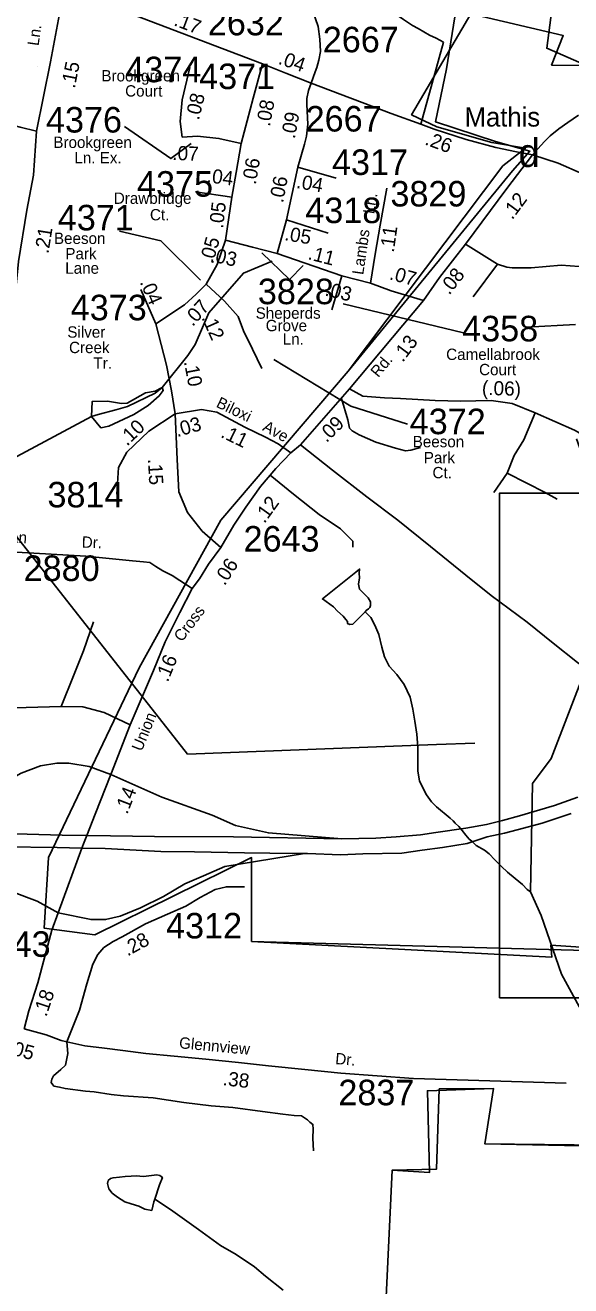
# Model space of a CAD drawing. Extents: x 1551653 to 1702041, y 811336 to 920032.
# Drawn here: x 1671778 to 1674929, y 845509 to 852800 of the extents above; entities that cross this region are included whole.
import ezdxf

# ---------------------------------------------------------------- set-up
doc = ezdxf.new("R2010")
doc.units = 0
for name, color, linetype in [('Old_Level_11', 7, 'Continuous'), ('Old_Level_17', 7, 'Continuous'), ('Old_Level_27', 7, 'Continuous'), ('Old_Level_3', 7, 'Continuous'), ('Old_Level_31', 7, 'Continuous'), ('Old_Level_32', 7, 'Continuous'), ('Old_Level_35', 7, 'Continuous'), ('Old_Level_47', 7, 'Continuous'), ('Old_Level_48', 7, 'Continuous'), ('Old_Level_49', 7, 'Continuous'), ('Old_Level_50', 7, 'Continuous'), ('Old_Level_59', 7, 'Continuous'), ('Old_Level_62', 7, 'Continuous'), ('Old_Level_8', 7, 'Continuous'), ('Old_Level_9', 7, 'Continuous')]:
    doc.layers.add(name, color=color, linetype=linetype)

msp = doc.modelspace()

# ---------------------------------------------------------------- linework, layer by layer
at = {"layer": 'Old_Level_11'}
for p, q in [((1673303.461, 851329.082), (1673145.446, 851483.224)), ((1673303.461, 851329.082), (1673383.987, 851410.139)), ((1674310.236, 851021.136), (1673613.759, 851189.401))]:
    msp.add_line(p, q, dxfattribs=at)
for points in [[(1672351.931, 852214.068), (1672619.681, 852028.921), (1672736.517, 852116.622)], [(1672322.721, 851609.903), (1672561.155, 851554.106), (1672789.96, 851325.108)], [(1673985.554, 850492.605), (1673658.168, 850597.781), (1673213.471, 850866.342)]]:
    msp.add_lwpolyline(points, dxfattribs=at)
at = {"layer": 'Old_Level_17'}
msp.add_line((1671849.398, 852558.751), (1671849.398, 852558.751), dxfattribs=at)
at = {"layer": 'Old_Level_27'}
for points in [[(1674970.36, 848335.314), (1674835.172, 848286.519), (1674632.389, 848227.051), (1674534.927, 848201.129), (1674442.181, 848176.732), (1674322.712, 848155.383), (1674149.797, 848130.986), (1674061.768, 848117.263), (1673920.291, 848105.064), (1673802.394, 848098.965), (1673607.661, 848094.435)], [(1673390.715, 848009.782), (1673408.929, 848009.659), (1673598.939, 848001.141), (1673728.95, 848006.924), (1673953.718, 848011.434), (1674071.615, 848028.207), (1674187.794, 848043.31), (1674330.842, 848067.707), (1674446.898, 848106.589), (1674545.931, 848127.937), (1674655.969, 848156.909), (1674764.433, 848185.88), (1674931.061, 848240.774)], [(1672132.998, 848113.884), (1671990.726, 848115.981), (1671721.117, 848123.362), (1671375.284, 848129.461), (1671119.054, 848135.561), (1670744.032, 848127.928)], [(1670489.504, 848050.299), (1671021.591, 848060.844), (1671398.862, 848056.269), (1671655.092, 848048.646), (1671961.89, 848043.63), (1672105.146, 848041.288)], [(1673607.661, 848094.435), (1672981.83, 848105.064), (1672524.389, 848108.114), (1672269.455, 848111.872), (1672132.998, 848113.884)], [(1672105.146, 848041.288), (1672240.44, 848039.076), (1672561.732, 848021.382), (1672755.306, 848018.491), (1673043.894, 848013.64), (1673191.52, 848012.355), (1673390.715, 848009.782)]]:
    msp.add_lwpolyline(points, dxfattribs=at)
at = {"layer": 'Old_Level_3'}
for points in [[(1674375.509, 848648.346), (1674153.982, 848639.7), (1672715.408, 848583.549), (1666227.853, 856850.613), (1664796.374, 858674.74), (1664681.405, 858821.244), (1664680.647, 858822.21)], [(1681354.668, 847175.475), (1674518.15, 847175.475), (1674518.15, 849062.899), (1674518.15, 850094.076), (1681354.668, 850094.076), (1681354.668, 847175.475)]]:
    msp.add_lwpolyline(points, dxfattribs=at)
at = {"layer": 'Old_Level_31'}
msp.add_line((1672117.284, 848075.789), (1672117.284, 848075.789), dxfattribs=at)
at = {"layer": 'Old_Level_32'}
for p, q in [((1673149.115, 852577.506), (1672313.457, 852894.495)), ((1673352.664, 851979.362), (1673286.754, 851675.093)), ((1673352.664, 851979.362), (1673574.539, 851916.147)), ((1672971.204, 851806.042), (1672761.554, 851837.365)), ((1672971.204, 851806.042), (1672934.681, 851557.832)), ((1673286.754, 851675.093), (1673232.555, 851479.999)), ((1673286.754, 851675.093), (1673527.277, 851597.949)), ((1673606.846, 851350.827), (1673232.555, 851479.999)), ((1673606.846, 851350.827), (1673549.125, 851153.291)), ((1673772.56, 851307.966), (1673606.846, 851350.827)), ((1672531.729, 851073.598), (1672445.838, 851271.764)), ((1672271.966, 848466.525), (1672384.47, 848754.633)), ((1671967.899, 847666.435), (1672105.146, 848041.288))]:
    msp.add_line(p, q, dxfattribs=at)
for points in [[(1673035.564, 853678.857), (1673089.961, 853598.143), (1673229.653, 853374.193), (1673283.855, 853282.995), (1673336.053, 853189.895), (1673363.192, 853113.747), (1673413.731, 852963.872), (1673441.809, 852875.82), (1673469.886, 852793.388), (1673479.831, 852720.455), (1673483.53, 852647.855), (1673474.331, 852598.955), (1673462.399, 852556.006), (1673453.04, 852531.651), (1673430.058, 852465.486)], [(1673729.753, 853658.195), (1673730.052, 853476.092), (1673730.072, 853321.699), (1673729.924, 853249.172), (1673732.923, 853201.071), (1673750.662, 853126.861), (1673774.996, 853059.417), (1673789.971, 853014.454), (1673827.407, 852956.378), (1673851.741, 852932.023), (1673897.794, 852878.406), (1673962.18, 852832.731), (1674014.591, 852799.009), (1674047.222, 852781.273), (1674080.92, 852762.572), (1674113.453, 852741.996), (1674151.154, 852725.195), (1674194.651, 852702.294)], [(1671843.687, 852187.279), (1671923.797, 852588.174), (1671982.058, 852897.956), (1671989.341, 852956.268)], [(1673149.115, 852577.506), (1673093.884, 852377.466), (1673024.802, 852115.95)], [(1673430.058, 852465.486), (1673283.153, 852522.729), (1673149.115, 852577.506)], [(1672683.597, 852153.735), (1672672.383, 852242.666), (1672683.766, 852367.958), (1672729.301, 852555.895)], [(1673430.058, 852465.486), (1673413.745, 852423.484), (1673403.897, 852376.603), (1673403.897, 852341.51), (1673410.899, 852227.953), (1673402.836, 852158.189), (1673391.535, 852111.68), (1673352.664, 851979.362)], [(1674707.852, 852051.597), (1674616.051, 852067.397), (1674496.553, 852093.897), (1674325.353, 852139.395), (1674140.451, 852199.097), (1674063.838, 852227.205), (1673892.151, 852290.196), (1673430.058, 852465.486)], [(1671843.687, 852187.279), (1671749.255, 852211.597), (1671719.357, 852218.198), (1671657.458, 852225.396), (1671569.656, 852239.195), (1671485.657, 852240.894), (1671391.458, 852230.796), (1671288.859, 852206.895)], [(1674707.852, 852051.597), (1674756.95, 852104.595), (1674779.449, 852130.196), (1674810.05, 852159.595), (1674860.952, 852200.596), (1674911.749, 852237.495), (1674974.649, 852280.297)], [(1671715.825, 851083.494), (1671720.614, 851123.656), (1671724.175, 851276.551), (1671739.375, 851434.349), (1671786.84, 851730.958), (1671824.674, 851933.645), (1671843.687, 852187.279)], [(1673024.802, 852115.95), (1672896.631, 852145.839), (1672772.464, 852158.664), (1672683.597, 852153.735)], [(1673024.802, 852115.95), (1672995.395, 851947.946), (1672971.204, 851806.042)], [(1674079.162, 851207.334), (1674171.153, 851342.097), (1674321.279, 851533.195), (1674559.752, 851856.496), (1674707.852, 852051.597)], [(1677620.125, 850967.628), (1677437.525, 851037.447), (1677299.618, 851071.954), (1677122.307, 851071.954), (1677008.261, 851060.633), (1676757.836, 851071.954), (1676576.247, 851129.299), (1676358.888, 851214.909), (1675930.192, 851451.299), (1675823.45, 851504.698), (1675603.45, 851613.199), (1675235.351, 851814.796), (1675173.852, 851841.998), (1674997.75, 851941.696), (1674856.949, 852002.496), (1674707.852, 852051.597)], [(1673772.56, 851307.966), (1673799.668, 851476.674), (1673828.994, 851644.394), (1673866.698, 851858.237)], [(1672934.681, 851557.832), (1672886.301, 851415.455), (1672822.786, 851302.209)], [(1673232.555, 851479.999), (1673091.207, 851516.068), (1672934.681, 851557.832)], [(1672822.786, 851302.209), (1672766.157, 851245.531), (1672696.943, 851182.556), (1672531.729, 851073.598)], [(1672822.786, 851302.209), (1672929.753, 851204.597), (1673008.404, 851116.431), (1673039.255, 851031.77), (1673089.713, 850926.784), (1673143.685, 850814.149)], [(1674079.162, 851207.334), (1673891.725, 851264.483), (1673772.56, 851307.966)], [(1673313.071, 850327.504), (1673368.488, 850373.725), (1673651.902, 850696.389), (1674079.162, 851207.334)], [(1672643.46, 850552.802), (1672623.328, 850686.485), (1672594.637, 850834.377), (1672531.729, 851073.598)], [(1672643.46, 850552.802), (1672491.277, 850451.526), (1672365.035, 850330.449), (1672316.269, 850242.476), (1672306.831, 850088.186)], [(1672885.132, 850561.686), (1672795.731, 850576.808), (1672643.46, 850552.802)], [(1672907.73, 849779.607), (1672800.763, 849874.07), (1672715.82, 849981.129), (1672665.483, 850100.781), (1672656.044, 850288.305), (1672643.46, 850552.802)], [(1673313.071, 850327.504), (1673239.183, 850379.887), (1673165.038, 850417.299), (1673046.138, 850475.8), (1672885.132, 850561.686)], [(1672907.73, 849779.607), (1672982.48, 849907.701), (1673051.381, 850013.207), (1673136.685, 850131.555), (1673224.884, 850235.754), (1673313.071, 850327.504)], [(1672741.384, 849543.014), (1672670.573, 849589.235), (1672627.471, 849616.967), (1672572.945, 849644.856), (1672531.445, 849669.655), (1672497.769, 849692.223), (1672461.222, 849697.081), (1672396.569, 849703.244), (1672127.257, 849728.6), (1671557.702, 849761.585), (1671391.901, 849772.986), (1671239.758, 849784.6), (1670773.313, 849774.854)], [(1672384.47, 848754.633), (1672233.006, 848824.68), (1672110.745, 848856.881), (1671985.557, 848859.103), (1671782.571, 848853.661), (1671583.092, 848847.221), (1671370.743, 848844.001), (1671283.873, 848847.221), (1671242.047, 848860.101), (1671206.656, 848885.863), (1671135.872, 848956.706), (1670987.872, 849162.797), (1670888.133, 849330.246), (1670791.611, 849494.474), (1670778.773, 849677.302), (1670773.313, 849774.854)], [(1672741.384, 849543.014), (1672785.163, 849598.122), (1672836.964, 849683.122), (1672907.73, 849779.607)], [(1672384.47, 848754.633), (1672518.056, 849068.401), (1672585.455, 849233.102), (1672670.573, 849404.354), (1672741.384, 849543.014)], [(1672132.998, 848113.884), (1672182.12, 848236.443), (1672271.966, 848466.525)], [(1672105.146, 848041.288), (1672117.284, 848075.789), (1672132.998, 848113.884)], [(1672018.258, 846919.406), (1672091.886, 847102.65), (1672132.811, 847255.827), (1672167.891, 847369.292), (1672197.123, 847426.024), (1672232.202, 847465.736), (1672284.821, 847499.775), (1672337.439, 847528.141), (1672471.909, 847601.894), (1672600.532, 847658.626), (1672705.77, 847704.011), (1672787.621, 847755.071), (1672875.319, 847800.456), (1672939.63, 847817.476), (1673044.868, 847817.476)], [(1671771.657, 846994.406), (1671797.756, 847100.006), (1671851.056, 847261.006), (1671931.144, 847566.048), (1671967.899, 847666.435)], [(1671771.657, 846994.406), (1671899.058, 846959.806), (1671984.455, 846928.107), (1672018.258, 846919.406)], [(1672018.258, 846919.406), (1672121.856, 846897.306), (1672235.655, 846883.008), (1672341.456, 846870.807), (1672475.156, 846852.106), (1672638.955, 846836.807), (1672820.756, 846819.107), (1673010.454, 846801.306), (1673182.255, 846781.808), (1673393.855, 846759.508), (1673601.555, 846739.308), (1674020.775, 846707.332)]]:
    msp.add_lwpolyline(points, dxfattribs=at)
at = {"layer": 'Old_Level_35'}
for p, q in [((1674194.651, 852702.294), (1674063.838, 852227.205)), ((1674321.279, 851533.195), (1674506.511, 851417.687)), ((1674506.511, 851417.687), (1674365.263, 851229.294)), ((1674956.104, 851069.704), (1674674.506, 851054.47)), ((1674020.775, 846707.332), (1674902.367, 846680.858))]:
    msp.add_line(p, q, dxfattribs=at)
for points in [[(1674506.511, 851417.687), (1674559.479, 851400.561), (1674590.378, 851396.279), (1674700.728, 851396.279), (1674872.874, 851413.406), (1674977.446, 851404.184)], [(1673651.902, 850696.389), (1673727.311, 850654.459), (1673852.993, 850646.073), (1673945.16, 850641.88), (1674146.251, 850629.301), (1674292.881, 850625.108), (1674468.836, 850629.301), (1674590.328, 850612.529), (1674724.389, 850558.021)], [(1673604.554, 850641.199), (1673642.152, 850518.398), (1673651.155, 850470.199), (1673666.853, 850453.798), (1673706.355, 850431), (1673803.654, 850388.999), (1673916.951, 850354.701), (1673974.753, 850339.501), (1674004.753, 850342.9), (1674061.154, 850357.801)], [(1674724.389, 850558.021), (1674657.358, 850402.879), (1674602.896, 850310.633), (1674562.452, 850209.599), (1674484.152, 850097.1)], [(1674724.389, 850558.021), (1674950.616, 850457.388), (1675101.435, 850373.528), (1675289.959, 850264.51), (1675436.587, 850184.843)], [(1673368.488, 850373.725), (1673553.21, 850225.82), (1673750.247, 850071.753), (1673929.768, 849936.944), (1674118.767, 849785.045), (1674322.885, 849618.795), (1674470.208, 849501.446), (1674677.209, 849347.149), (1674827.164, 849226.753), (1674968.965, 849113.853), (1675100.65, 849020.104), (1675435.303, 848743.93)], [(1673193.002, 850198.088), (1673328.465, 850087.159), (1673476.243, 849970.068), (1673599.39, 849886.872), (1673670.201, 849816.001), (1673670.201, 849782.106)], [(1674562.452, 850209.599), (1674675.352, 850151.299), (1674782.251, 850097.1), (1674851.552, 850059.6)], [(1671985.557, 848859.103), (1672057.155, 849037.702), (1672114.156, 849182.603), (1672171.558, 849349.503)], [(1672018.258, 846919.406), (1672023.541, 846852.454), (1672010.761, 846785.937), (1671982.642, 846760.353), (1671940.256, 846722.907), (1671931.857, 846705.007), (1671927.457, 846685.108), (1671943.058, 846662.808), (1671974.957, 846658.107), (1672008.756, 846649.508), (1672126.558, 846635.108), (1672176.558, 846630.007), (1672274.254, 846616.106), (1672345.619, 846606.851), (1672516.883, 846596.618), (1672693.259, 846568.476), (1672851.741, 846550.568), (1672976.993, 846540.334), (1673148.257, 846517.309), (1673265.841, 846501.959), (1673332.302, 846494.284), (1673373.2, 846491.725), (1673408.055, 846469.006), (1673421.752, 846454.709), (1673439.452, 846442.409), (1673440.955, 846414.308), (1673439.852, 846362.307), (1673442.454, 846290.208)]]:
    msp.add_lwpolyline(points, dxfattribs=at)
at = {"layer": 'Old_Level_47'}
for points in [[(1672271.966, 848466.525), (1672147.859, 848512.544), (1672029.53, 848531.676), (1671960.506, 848531.676), (1671866.829, 848517.327), (1671753.43, 848474.279), (1671635.101, 848407.315), (1671497.051, 848330.785), (1671359.001, 848268.605), (1671176.578, 848201.641), (1670744.032, 848127.928)], [(1673607.661, 848094.435), (1673182.901, 848128.375), (1672992.216, 848171.75), (1672857.832, 848230.34), (1672566.94, 848335.568), (1672271.966, 848466.525)], [(1670489.504, 848050.299), (1670900.478, 848005.533), (1671166.717, 847972.051), (1671265.324, 847948.136), (1671408.305, 847900.304), (1671699.196, 847790.293), (1671847.107, 847732.896), (1671967.899, 847666.435)], [(1671967.899, 847666.435), (1672157.72, 847627.667), (1672241.536, 847627.667), (1672325.353, 847646.799), (1672443.682, 847694.631), (1672576.801, 847761.594), (1672700.06, 847833.341), (1672808.528, 847881.172), (1672931.787, 847933.786), (1673390.715, 848009.782)]]:
    msp.add_lwpolyline(points, dxfattribs=at)
at = {"layer": 'Old_Level_48'}
for points in [[(1675275.822, 852566.419), (1674818.323, 852569.643), (1674885.981, 852740.535), (1674351.16, 852866.285), (1674009.646, 852282.674), (1674154.628, 852211.738), (1674473.589, 852121.456), (1674666.898, 852089.212), (1674536.205, 851986.141), (1673643.609, 850799.337), (1672907.33, 849937.983), (1672435.529, 849082.974), (1671912.722, 847985.499), (1671887.219, 847577.137), (1672180.501, 847538.853), (1673085.849, 847985.499), (1673085.849, 847500.569), (1675444.854, 847436.762)], [(1675465.568, 846317.77), (1674432.706, 846330.531), (1674483.712, 846649.565), (1674101.171, 846636.803), (1674113.922, 846164.634), (1673897.149, 846177.395), (1673795.137, 844020.73)]]:
    msp.add_lwpolyline(points, dxfattribs=at)
at = {"layer": 'Old_Level_49'}
for points in [[(1675444.854, 847436.762), (1674814.08, 847478.369), (1674819.367, 847409.624), (1673085.849, 847500.569), (1673085.849, 847985.499), (1672180.501, 847538.853), (1671887.219, 847577.137), (1671912.722, 847985.499), (1672435.529, 849082.974), (1672907.33, 849937.983), (1673643.609, 850799.337), (1674593.398, 851958.839), (1674692.404, 852072.722), (1674494.391, 852127.188), (1674147.868, 852241.072), (1674212.222, 852548.062), (1674276.123, 852958.92), (1674825.609, 852934.162), (1674790.957, 852666.784), (1675236.487, 852473.676)], [(1673795.137, 844020.73), (1673897.149, 846177.395), (1674153.218, 846182.784), (1674169.079, 846648.137), (1674483.712, 846649.565), (1674432.706, 846330.531), (1675443.219, 846309.699)]]:
    msp.add_lwpolyline(points, dxfattribs=at)
at = {"layer": 'Old_Level_50'}
msp.add_line((1672117.384, 848072.462), (1672117.384, 848072.462), dxfattribs=at)
at = {"layer": 'Old_Level_59'}
for points in [[(1671458.477, 850160.343), (1672161.19, 850536.229), (1672198.811, 850547.815), (1672302.026, 850574.847), (1672368.585, 850595.122), (1672528.713, 850672.358), (1672568.262, 850705.183), (1672716.471, 850889.714), (1672758.507, 850954.458), (1672839.047, 851136.732), (1673038.643, 851365.729), (1673204.494, 851436.132)], [(1676114.408, 845023.77), (1675823.523, 845203.517), (1675726.533, 845504.226), (1675563.517, 845799.654), (1675431.566, 845982.868), (1675334.576, 846208.015), (1675302.588, 846376.107), (1675277.572, 846393.024), (1675082.066, 846934.555), (1674876.638, 847312.33), (1674757.56, 847651.018), (1674697.069, 847787.634), (1674707.599, 848413.887), (1674815.282, 848558.271), (1675015.637, 849079.179), (1675031.038, 849341.214), (1675102.56, 849495.359), (1675114.555, 849879.114), (1675075.596, 850090.01), (1674962.509, 850407.431)]]:
    msp.add_lwpolyline(points, dxfattribs=at)
at = {"layer": 'Old_Level_62'}
for points in [[(1672161.19, 850536.229), (1672215.209, 850471.544), (1672260.546, 850481.198), (1672405.241, 850548.78), (1672487.234, 850600.914), (1672551.864, 850655.945), (1672575.015, 850687.805), (1672568.262, 850705.183)], [(1672161.19, 850536.229), (1672165.049, 850624.085), (1672253.794, 850625.05), (1672333.858, 850612.5), (1672366.656, 850614.43), (1672471.8, 850674.288), (1672527.748, 850682.978), (1672568.262, 850705.183)], [(1673742.039, 849408.11), (1673747.986, 849414.569), (1673760.186, 849424.155), (1673768.183, 849432.152), (1673772.285, 849444.404), (1673772.285, 849465.729), (1673758.443, 849488.183), (1673742.552, 849504.125), (1673728.608, 849518.376), (1673708.821, 849538.42), (1673702.772, 849568.101), (1673709.026, 849604.037), (1673707.18, 849630.386), (1673709.334, 849654.121), (1673687.188, 849636.538), (1673494.234, 849482.031), (1673558.108, 849435.638), (1673581.791, 849411.339), (1673613.882, 849382.786), (1673629.671, 849362.793), (1673639.616, 849351.105), (1673639.411, 849340.443), (1673653.559, 849334.444), (1673669.553, 849336.547), (1673742.039, 849408.11)], [(1673742.039, 849408.11), (1673773.617, 849373.814), (1673797.608, 849329.882), (1673819.549, 849276.056), (1673837.183, 849203.468), (1673852.665, 849147.334), (1673880.449, 849093.406), (1673924.433, 849044.963), (1673965.956, 848986.676), (1674001.533, 848914.549), (1674017.322, 848844.472), (1674028.805, 848774.499), (1674040.39, 848700.423), (1674046.029, 848623.991), (1674045.516, 848548.48), (1674045.311, 848486.093), (1674055.051, 848430.114), (1674078.017, 848381.209), (1674095.242, 848348.862), (1674125.077, 848308.826), (1674153.271, 848278.785), (1674232.626, 848213.937), (1674250.466, 848197.943), (1674262.256, 848185.435), (1674282.147, 848165.34), (1674301.832, 848142.784), (1674323.567, 848115.256), (1674343.15, 848092.701), (1674357.196, 848080.961), (1674382.93, 848056.56), (1674430.502, 848029.39), (1674458.389, 848007.45), (1674489.967, 847973.206), (1674529.542, 847934.656), (1674563.17, 847901.951), (1674608.794, 847865.708), (1674650.523, 847829.567), (1674678.307, 847801.117), (1674697.069, 847787.634)], [(1672526.491, 846010.704), (1672553.66, 846092.263), (1672570.064, 846136.247), (1672555.095, 846146.397), (1672537.871, 846150.037), (1672508.138, 846146.551), (1672461.899, 846140.912), (1672418.018, 846145.116), (1672389.926, 846143.168), (1672355.477, 846141.425), (1672321.849, 846137.17), (1672285.657, 846133.786), (1672269.765, 846130.045), (1672257.667, 846117.997), (1672253.669, 846099.953), (1672261.358, 846069.452), (1672279.095, 846045.358), (1672311.288, 846021.675), (1672353.222, 845995.428), (1672389.106, 845983.176), (1672433.089, 845969.181), (1672469.179, 845952.828), (1672508.856, 845944.678), (1672521.262, 845994.454), (1672526.491, 846010.704)], [(1672526.491, 846010.704), (1672616.919, 845949.855), (1672724.776, 845872.96), (1672778.5, 845834.923), (1672906.145, 845742.086), (1672995.855, 845689.336), (1673101.559, 845619.106), (1673165.228, 845564.459), (1673267.036, 845483.566)]]:
    msp.add_lwpolyline(points, dxfattribs=at)

# ---------------------------------------------------------------- texts
at = {"layer": 'Old_Level_11'}
for s, rotation, p in [('Ln.', 82.1527389, (1671854.887, 852678.56)), ('Ln.', 80.6963056, (1673793.317, 851705.503)), ('Lambs', 81.7929639, (1673730.376, 851354.033)), ('Rd.', 50.2024806, (1673816.982, 850758.955)), ('Biloxi', 334.1573222, (1672876.002, 850594.626)), ('Ave.', 331.3702917, (1673143.467, 850459.051)), ('Soloman', 355.8227861, (1671440.44, 849828.195)), ('Dr.', 358.0644083, (1672103.395, 849778.665)), ('Cross', 53.2340667, (1672683.093, 849229.27)), ('Union', 67.7448889, (1672450.451, 848596.274)), ('Glennview', 354.6388944, (1672664.583, 846883.342)), ('Dr.', 355.0794361, (1673566.815, 846791.739))]:
    msp.add_text(s, height=65.6167, rotation=rotation, dxfattribs=at).set_placement(p)
for s, height, p in [('Brookgreen', 65.6167, (1672217.596, 852475.435)), ('Court', 65.6167, (1672354.969, 852387.621)), ('Brookgreen', 65.6167, (1671940.11, 852090.523)), ('Ln. Ex.', 65.6167, (1672061.463, 852000.985)), ('Drawbridge', 65.6167, (1672289.448, 851767.114)), ('Ct.', 65.6167, (1672498.319, 851671.568)), ('Beeson', 65.6167, (1671943.598, 851534.998)), ('Park', 65.6167, (1672009.487, 851446.378)), ('Lane', 65.6167, (1672008.843, 851362.723)), ('Sheperds', 65.6167, (1673108.83, 851102.572)), ('Silver', 65.6167, (1672020.905, 850993.127)), ('Grove', 65.6167, (1673167.044, 851030.474)), ('Creek', 65.6167, (1672030.909, 850903.674)), ('Ln.', 65.6167, (1673265.193, 850952.968)), ('Camellabrook', 65.61666, (1674209.593, 850864.014)), ('Tr.', 65.6167, (1672172.072, 850812.885)), ('Court', 65.6167, (1674399.609, 850775.807)), ('Beeson', 65.6167, (1674016.171, 850359.21)), ('Park', 65.6167, (1674080.131, 850266.459)), ('Ct.', 65.6167, (1674130.46, 850179.733))]:
    msp.add_text(s, height=height, dxfattribs=at).set_placement(p)
at = {"layer": 'Old_Level_17'}
for s, rotation, p in [('.17', 339.2268139, (1672631.402, 852800.532)), ('.15', 78.6995806, (1672063.846, 852431.844)), ('.04', 340.6217639, (1673234.665, 852578.509)), ('.08', 76.3104778, (1672780.633, 852247.959)), ('.08', 79.4955, (1673190.812, 852211.549)), ('.09', 79.3042472, (1673334.682, 852140.323)), ('.26', 339.8523639, (1674081.568, 852111.608)), ('.07', 357.8772889, (1672626.009, 852021.414)), ('.06', 80.1932611, (1673109.437, 851875.255)), ('.04', 352.6884972, (1672823.225, 851892.131)), ('.06', 79.3042111, (1673266.95, 851769.144)), ('.04', 349.9065917, (1673340.348, 851859.362)), ('.12', 53.4989611, (1674591.094, 851671.144)), ('.05', 83.5352528, (1672920.657, 851622.352)), ('.05', 350.596225, (1673271.966, 851557.421)), ('.11', 81.7929639, (1673906.719, 851483.085)), ('.21', 80.908375, (1671911.733, 851475.991)), ('.05', 74.3592083, (1672861.843, 851415.444)), ('.03', 347.3570083, (1672841.421, 851436.606)), ('.11', 345.5026167, (1673406.388, 851447.364)), ('.07', 344.6704667, (1673876.985, 851331.202)), ('.08', 51.8469111, (1674227.041, 851236.081)), ('.04', 293.4333833, (1672438.038, 851314.49)), ('.03', 346.5746583, (1673504.586, 851237.629)), ('.07', 47.7303389, (1672745.253, 851054.093)), ('.12', 294.0247917, (1672795.174, 851109.027)), ('.13', 53.4466889, (1673959.135, 850846.866)), ('.10', 280.9792639, (1672693.543, 850853.998)), ('(.06)', 358.6641472, (1674415.46, 850661.906)), ('.09', 44.636225, (1673518.077, 850382.317)), ('.10', 43.80365, (1672365.521, 850362.795)), ('.03', 15.9107028, (1672655.465, 850417.778)), ('.11', 334.1573222, (1672901.909, 850419.973)), ('.15', 273.177275, (1672486.172, 850291.156)), ('.12', 54.2162583, (1673159.818, 849914.675)), ('.06', 57.288025, (1672929.837, 849554.722)), ('.16', 67.7448889, (1672601.166, 848996.853)), ('.14', 68.6696889, (1672367.168, 848232.435)), ('.28', 28.7433222, (1672368.77, 847413.139)), ('.18', 71.535725, (1671899.545, 847061.117)), ('.05', 344.806075, (1671670.287, 846853.336)), ('.38', 353.5251028, (1672916.261, 846669.682))]:
    msp.add_text(s, height=82.0208, rotation=rotation, dxfattribs=at).set_placement(p)
at = {"layer": 'Old_Level_8'}
for s, p in [('2632', (1672832.569, 852741.92)), ('2667', (1673496.515, 852643.735)), ('4374', (1672355.828, 852470.602)), ('4371', (1672782.321, 852430.825)), ('4376', (1671897.545, 852179.596)), ('2667', (1673397.659, 852185.358)), ('4317', (1673549.955, 851934.356)), ('4375', (1672423.612, 851808.636)), ('3829', (1673887.474, 851751.843)), ('4318', (1673395.764, 851655.803)), ('4371', (1671965.877, 851613.692)), ('3828', (1673121.685, 851186.757)), ('4373', (1672040.558, 851093.612)), ('4358', (1674301.645, 850971.814)), ('4372', (1673998.846, 850434.841)), ('3814', (1671906.109, 850011.457)), ('2643', (1673038.93, 849755.93)), ('2880', (1671768.347, 849585.771)), ('4312', (1672591.306, 847518.096)), ('2643', (1671485.237, 847411.747)), ('2837', (1673586.703, 846553.273))]:
    msp.add_text(s, height=147.6375, dxfattribs=at).set_placement(p)
at = {"layer": 'Old_Level_9'}
for s, height, p in [('Mathis', 110.7281, (1674316.094, 852214.084)), ('d', 164.042, (1674628.163, 851980.274))]:
    msp.add_text(s, height=height, dxfattribs=at).set_placement(p)

doc.saveas('drawing.dxf')
